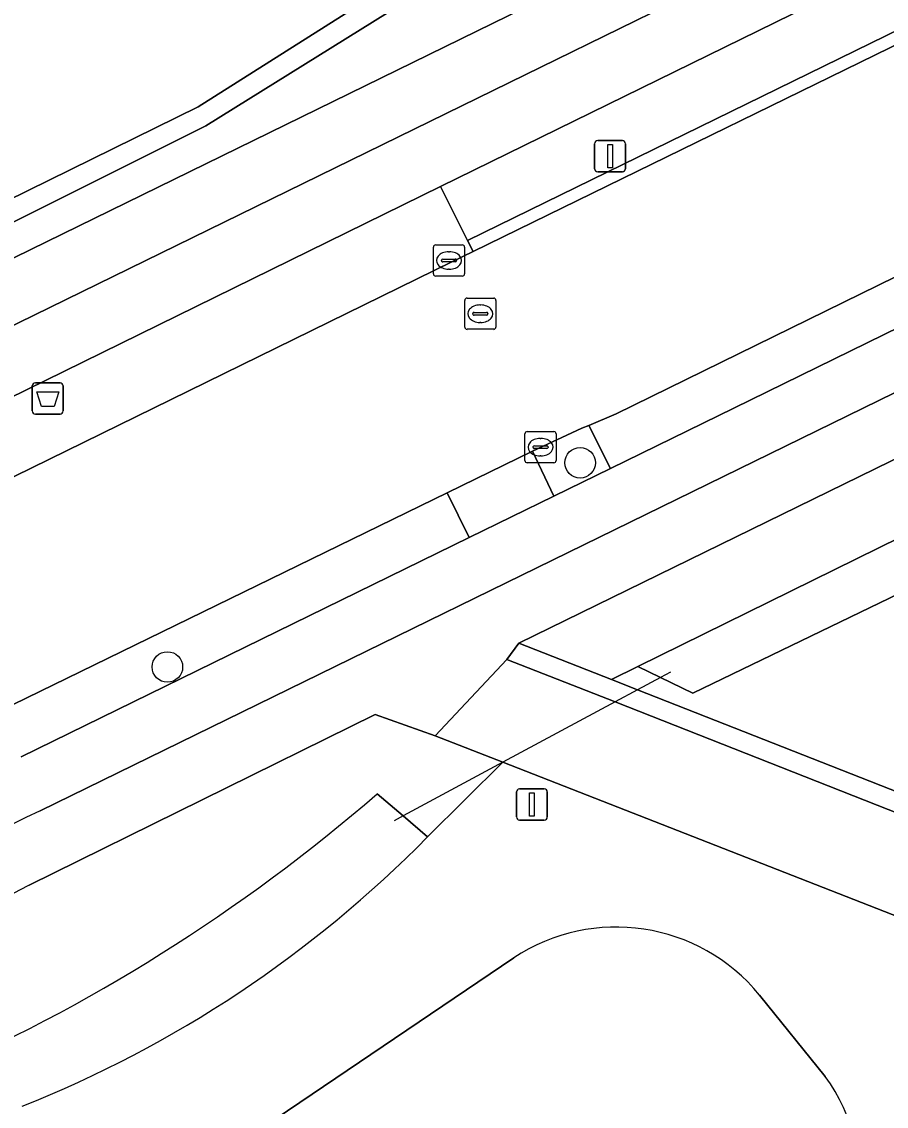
# Model space of a CAD drawing. Extents: x 160455 to 162082, y 388339 to 389736.
# Drawn here: x 160581.49 to 160609.19, y 388727.64 to 388762.37 of the extents above; entities that cross this region are included whole.
import ezdxf

# ---------------------------------------------------------------- set-up
doc = ezdxf.new("R2010")
doc.units = 0
for name, color, linetype in [('IMGEO_Afvalbak', 7, 'Continuous'), ('IMGEO_Berm_groen', 7, 'Continuous'), ('IMGEO_Boom', 7, 'Continuous'), ('IMGEO_Duiker', 7, 'Continuous'), ('IMGEO_Fietspad_gesloten', 7, 'Continuous'), ('IMGEO_Groenvoorziening', 7, 'Continuous'), ('IMGEO_Kolk', 7, 'Continuous'), ('IMGEO_Lichtmast', 7, 'Continuous'), ('IMGEO_Loofbos', 7, 'Continuous'), ('IMGEO_Muur', 7, 'Continuous'), ('IMGEO_Rijbaan_lokaal_gesloten', 7, 'Continuous'), ('IMGEO_Rijbaan_lokaal_open', 7, 'Continuous'), ('IMGEO_Rioolput', 7, 'Continuous'), ('IMGEO_Terreindeel_zand', 7, 'Continuous'), ('IMGEO_Verkeersbordpaal', 7, 'Continuous'), ('IMGEO_Voetpad_open', 7, 'Continuous'), ('IMGEO_Waterloop', 7, 'Continuous')]:
    doc.layers.add(name, color=color, linetype=linetype)

msp = doc.modelspace()

# ---------------------------------------------------------------- linework, layer by layer
at = {"layer": 'IMGEO_Afvalbak'}
for p, q in [((160581.829, 388749.91), (160581.829, 388750.71)), ((160581.829, 388750.71), (160581.829, 388749.91)), ((160581.929, 388750.81), (160582.719, 388750.81)), ((160582.719, 388750.81), (160581.929, 388750.81)), ((160582.819, 388750.71), (160582.819, 388749.91)), ((160582.819, 388749.91), (160582.819, 388750.71)), ((160582.719, 388749.81), (160581.929, 388749.81)), ((160581.929, 388749.81), (160582.719, 388749.81))]:
    msp.add_line(p, q, dxfattribs=at)
msp.add_lwpolyline([(160581.972, 388750.524), (160582.676, 388750.524), (160582.527, 388750.054), (160582.121, 388750.054), (160581.972, 388750.524)], dxfattribs=at)
for centre, start, end in [((160581.929, 388750.71), 90, 180), ((160581.929, 388750.71), 90, 180), ((160582.719, 388750.71), 0, 90), ((160582.719, 388750.71), 360, 90), ((160581.929, 388749.91), 180, 270), ((160581.929, 388749.91), 180, 270), ((160582.719, 388749.91), 270, 0), ((160582.719, 388749.91), 270, 0)]:
    msp.add_arc(centre, 0.1, start, end, dxfattribs=at)
at = {"layer": 'IMGEO_Berm_groen'}
for points in [[(160686.645, 388799.828), (160685.77, 388801.642), (160685.524, 388801.475), (160679.009, 388798.311), (160594.91, 388757.093), (160595.77, 388755.371)], [(160636.688, 388759.187), (160635.703, 388761.205), (160612.804, 388750), (160597.42, 388742.472), (160600.38, 388741.308), (160601.225, 388741.721), (160618.035, 388750)]]:
    msp.add_lwpolyline(points, close=True, dxfattribs=at)
for points in [[(160595.822, 388745.853), (160595.115, 388747.289), (160579.452, 388739.653)], [(160581.477, 388738.833), (160595.822, 388745.853)]]:
    msp.add_lwpolyline(points, dxfattribs=at)
at = {"layer": 'IMGEO_Boom'}
for centre in [(160599.378, 388748.248), (160586.158, 388741.709)]:
    msp.add_circle(centre, 0.489, dxfattribs=at)
at = {"layer": 'IMGEO_Duiker'}
msp.add_lwpolyline([(160602.277, 388741.547), (160601.95, 388741.371), (160601.22, 388740.978), (160600.496, 388740.589), (160596.904, 388738.656), (160593.711, 388736.938), (160593.422, 388736.783)], dxfattribs=at)
at = {"layer": 'IMGEO_Fietspad_gesloten'}
for points in [[(160688.97, 388803.215), (160688.114, 388804.953), (160678.244, 388800.129), (160575.791, 388750), (160573.124, 388748.695)], [(160574.085, 388746.891), (160575.77, 388747.716), (160580.438, 388750), (160594.91, 388757.093), (160679.009, 388798.311), (160685.524, 388801.475), (160685.77, 388801.642), (160688.97, 388803.215)], [(160694.449, 388792.087), (160693.649, 388793.713), (160690.443, 388792.152), (160689.808, 388791.843), (160612.844, 388754.182), (160604.298, 388750), (160600.349, 388748.067), (160598.531, 388747.178), (160595.822, 388745.853), (160581.477, 388738.833)], [(160582.083, 388737.101), (160608.442, 388750), (160694.449, 388792.087)], [(160632.512, 388727.449), (160623.77, 388731.257), (160614.955, 388734.891), (160600.496, 388740.589), (160597.034, 388741.953), (160594.732, 388739.506), (160596.904, 388738.656), (160613.745, 388732.071)]]:
    msp.add_lwpolyline(points, dxfattribs=at)
msp.add_arc((160603.391, 388691.414), 50.412, 115.0042, 133.3451, dxfattribs=at)
at = {"layer": 'IMGEO_Groenvoorziening'}
for points in [[(160571.444, 388750), (160571.754, 388750.166), (160572.065, 388750.329), (160607.803, 388767.824), (160687.247, 388806.714), (160686.973, 388807.274), (160686.045, 388809.17), (160684.847, 388811.633), (160677.31, 388827.125), (160668.584, 388844.978), (160659.808, 388862.897), (160659.071, 388864.445), (160648.25, 388886.548), (160638.47, 388906.585), (160629.688, 388924.586), (160620.814, 388942.765), (160619.643, 388945.116), (160619.032, 388946.319), (160618.392, 388947.991), (160617.059, 388948.01), (160612.318, 388945.878)], [(160667.733, 388798.19), (160594.565, 388763.508), (160587.389, 388759.035), (160575.593, 388753.143), (160570.992, 388751.364), (160568.732, 388750.337), (160568.11, 388750.174), (160567.784, 388750.247), (160562.899, 388750.484), (160550.156, 388738.732), (160539.525, 388746.629), (160524.082, 388757.064), (160498.285, 388769.161)], [(160689.061, 388782.446), (160639.282, 388758.403), (160639.683, 388757.595), (160643.496, 388750), (160645.402, 388746.203), (160622.27, 388734.444), (160616.551, 388745.708), (160624.961, 388750), (160637.94, 388756.624), (160637.493, 388757.539), (160621.885, 388750), (160602.985, 388740.871), (160601.95, 388741.371), (160601.225, 388741.721), (160600.38, 388741.308), (160601.22, 388740.978), (160615.204, 388735.48), (160632.775, 388728.037), (160649.966, 388719.971)], [(160592.88, 388737.65), (160593.711, 388736.938), (160594.491, 388736.271), (160596.904, 388738.656), (160594.732, 388739.506), (160592.809, 388740.192), (160581.725, 388734.723)], [(160613.745, 388732.071), (160596.904, 388738.656), (160594.491, 388736.271)], [(160586.97, 388725.449), (160597.254, 388732.392)], [(160605.128, 388731.203), (160607.23, 388728.599)]]:
    msp.add_lwpolyline(points, dxfattribs=at)
msp.add_lwpolyline([(160599.653, 388749.445), (160599.435, 388749.359), (160597.852, 388748.623), (160598.531, 388747.178), (160600.349, 388748.067)], close=True, dxfattribs=at)
for centre, radius, start, end in [((160556.068, 388780.168), 56.24, 293.336, 310.8857), ((160567.502, 388762.799), 37.844, 291.7155, 315.4934), ((160612.668, 388675.501), 66.819, 117.58626, 126.88215), ((160600.534, 388727.449), 5.932, 39.2557, 123.5704), ((160602.614, 388725.22), 5.72, 306.4983, 36.2113)]:
    msp.add_arc(centre, radius, start, end, dxfattribs=at)
at = {"layer": 'IMGEO_Kolk'}
for p, q in [((160594.677, 388754.301), (160594.677, 388755.153)), ((160594.752, 388755.227), (160595.604, 388755.227)), ((160595.165, 388755.007), (160595.19, 388755.007)), ((160595.678, 388755.153), (160595.678, 388754.301)), ((160594.936, 388754.721), (160594.936, 388754.733)), ((160595.374, 388754.684), (160594.976, 388754.684)), ((160594.979, 388754.77), (160595.377, 388754.77)), ((160595.42, 388754.733), (160595.42, 388754.721)), ((160595.188, 388754.447), (160595.163, 388754.447)), ((160595.604, 388754.227), (160594.752, 388754.227)), ((160597.61, 388748.322), (160597.61, 388749.174)), ((160597.685, 388749.248), (160598.537, 388749.248)), ((160598.611, 388749.174), (160598.611, 388748.322)), ((160597.869, 388748.742), (160597.869, 388748.754)), ((160597.912, 388748.791), (160598.31, 388748.791)), ((160598.098, 388749.028), (160598.123, 388749.028)), ((160598.353, 388748.754), (160598.353, 388748.742)), ((160598.307, 388748.705), (160597.909, 388748.705)), ((160598.121, 388748.468), (160598.096, 388748.468)), ((160598.537, 388748.248), (160597.685, 388748.248))]:
    msp.add_line(p, q, dxfattribs=at)
for points in [[(160594.677, 388754.301), (160594.677, 388755.153)], [(160594.752, 388755.227), (160595.604, 388755.227)], [(160595.678, 388755.153), (160595.678, 388754.301)], [(160595.604, 388754.227), (160594.752, 388754.227)], [(160597.61, 388748.322), (160597.61, 388749.174)], [(160597.685, 388749.248), (160598.537, 388749.248)], [(160598.611, 388749.174), (160598.611, 388748.322)], [(160598.537, 388748.248), (160597.685, 388748.248)]]:
    msp.add_lwpolyline(points, dxfattribs=at)
for centre, radius, start, end in [((160594.754, 388755.151), 0.0765, 91.552, 178.448), ((160594.754, 388755.151), 0.0765, 91.552, 178.448), ((160595.602, 388755.151), 0.0765, 1.552, 88.448), ((160595.602, 388755.151), 0.0765, 1.552, 88.448), ((160594.976, 388754.73), 0.0403, 85.8775, 175.7526), ((160594.973, 388754.72), 0.0366, 178.938, 274.7102), ((160595.377, 388754.727), 0.043, 264.8664, 352.4533), ((160595.381, 388754.732), 0.0386, 1.7309, 96.639), ((160594.754, 388754.303), 0.0765, 181.552, 268.448), ((160594.754, 388754.303), 0.0765, 181.552, 268.448), ((160595.602, 388754.303), 0.0765, 271.552, 358.448), ((160595.602, 388754.303), 0.0765, 271.552, 358.448), ((160597.687, 388749.172), 0.0765, 91.552, 178.448), ((160597.687, 388749.172), 0.0765, 91.552, 178.448), ((160598.535, 388749.172), 0.0765, 1.552, 88.448), ((160598.535, 388749.172), 0.0765, 1.552, 88.448), ((160597.909, 388748.751), 0.0403, 85.8775, 175.7526), ((160598.314, 388748.753), 0.0386, 1.7309, 96.639), ((160597.906, 388748.741), 0.0366, 178.938, 274.7102), ((160598.31, 388748.748), 0.043, 264.8664, 352.4533), ((160597.687, 388748.324), 0.0765, 181.552, 268.448), ((160597.687, 388748.324), 0.0765, 181.552, 268.448), ((160598.535, 388748.324), 0.0765, 271.552, 358.448), ((160598.535, 388748.324), 0.0765, 271.552, 358.448)]:
    msp.add_arc(centre, radius, start, end, dxfattribs=at)
for centre, major_axis, ratio, start_param, end_param in [((160595.164, 388754.727), (-0.387, 0.002), 0.722429, 4.712389, 7.853982), ((160595.189, 388754.727), (-0.39, 0.002), 0.717154, 1.570796, 4.712389), ((160598.097, 388748.748), (-0.387, 0.002), 0.722429, 4.712389, 7.853982), ((160598.122, 388748.748), (-0.39, 0.002), 0.717154, 1.570796, 4.712389)]:
    msp.add_ellipse(centre, major_axis=major_axis, ratio=ratio, start_param=start_param, end_param=end_param, dxfattribs=at)
at = {"layer": 'IMGEO_Lichtmast'}
for p, q in [((160599.943, 388758.564), (160600.733, 388758.564)), ((160600.733, 388758.564), (160599.943, 388758.564)), ((160599.843, 388757.664), (160599.843, 388758.464)), ((160599.843, 388758.464), (160599.843, 388757.664)), ((160600.833, 388758.464), (160600.833, 388757.664)), ((160600.833, 388757.664), (160600.833, 388758.464)), ((160600.733, 388757.564), (160599.943, 388757.564)), ((160599.943, 388757.564), (160600.733, 388757.564))]:
    msp.add_line(p, q, dxfattribs=at)
msp.add_lwpolyline([(160600.263, 388758.439), (160600.413, 388758.439), (160600.413, 388757.689), (160600.263, 388757.689), (160600.263, 388758.439)], dxfattribs=at)
for centre, start, end in [((160599.943, 388758.464), 90, 180), ((160599.943, 388758.464), 90, 180), ((160600.733, 388758.464), 0, 90), ((160600.733, 388758.464), 360, 90), ((160599.943, 388757.664), 180, 270), ((160599.943, 388757.664), 180, 270), ((160600.733, 388757.664), 270, 0), ((160600.733, 388757.664), 270, 0)]:
    msp.add_arc(centre, 0.1, start, end, dxfattribs=at)
at = {"layer": 'IMGEO_Loofbos'}
msp.add_lwpolyline([(160561.847, 388761.247), (160565.133, 388760.575), (160566.092, 388758.196), (160563.919, 388755.033), (160562.899, 388750.484), (160567.784, 388750.247), (160567.784, 388750.57), (160571.646, 388752.411), (160574.179, 388753.276), (160587.142, 388759.648), (160593.51, 388763.683), (160596.559, 388766.394), (160598.366, 388768.822), (160599.359, 388770.829), (160594.015, 388772.732), (160593.889, 388772.506), (160563.974, 388784.006), (160541.617, 388789.556)], dxfattribs=at)
at = {"layer": 'IMGEO_Muur'}
msp.add_lwpolyline([(160666.821, 388711.364), (160649.966, 388719.971), (160632.775, 388728.037), (160615.204, 388735.48), (160601.22, 388740.978), (160600.38, 388741.308), (160597.42, 388742.472), (160597.034, 388741.953), (160600.496, 388740.589), (160614.955, 388734.891), (160623.77, 388731.257), (160632.512, 388727.449), (160649.665, 388719.415), (160666.521, 388710.806)], dxfattribs=at)
at = {"layer": 'IMGEO_Rijbaan_lokaal_gesloten'}
for points in [[(160635.794, 388767.212), (160656.002, 388777.102), (160673.524, 388785.672), (160686.503, 388791.99), (160683.606, 388797.854), (160682.331, 388797.262), (160680.251, 388796.218), (160669.623, 388791.033), (160652.582, 388782.706), (160632.512, 388772.925), (160612.637, 388763.178), (160595.949, 388755.013), (160595.274, 388754.683), (160585.715, 388750), (160576.8, 388745.633), (160574.493, 388744.508)], [(160579.452, 388739.653), (160595.115, 388747.289), (160597.852, 388748.623), (160599.435, 388749.359), (160599.653, 388749.445), (160600.531, 388749.814), (160610.05, 388754.477), (160611.332, 388755.105), (160612.142, 388755.528), (160612.392, 388755.695), (160617.23, 388758.134), (160635.794, 388767.212)]]:
    msp.add_lwpolyline(points, dxfattribs=at)
at = {"layer": 'IMGEO_Rijbaan_lokaal_open'}
msp.add_lwpolyline([(160680.251, 388796.218), (160682.331, 388797.262), (160683.606, 388797.854), (160686.823, 388799.459), (160686.645, 388799.828), (160595.77, 388755.371), (160595.949, 388755.013), (160612.637, 388763.178), (160632.512, 388772.925), (160652.582, 388782.706), (160669.623, 388791.033)], close=True, dxfattribs=at)
at = {"layer": 'IMGEO_Rioolput'}
for p, q in [((160595.682, 388752.596), (160595.682, 388753.448)), ((160595.757, 388753.522), (160596.609, 388753.522)), ((160596.17, 388753.302), (160596.195, 388753.302)), ((160596.683, 388753.448), (160596.683, 388752.596)), ((160595.941, 388753.016), (160595.941, 388753.028)), ((160596.379, 388752.979), (160595.981, 388752.979)), ((160595.984, 388753.065), (160596.382, 388753.065)), ((160596.425, 388753.028), (160596.425, 388753.016)), ((160596.193, 388752.742), (160596.168, 388752.742)), ((160596.609, 388752.522), (160595.757, 388752.522))]:
    msp.add_line(p, q, dxfattribs=at)
for points in [[(160595.682, 388752.596), (160595.682, 388753.448)], [(160595.757, 388753.522), (160596.609, 388753.522)], [(160596.683, 388753.448), (160596.683, 388752.596)], [(160596.609, 388752.522), (160595.757, 388752.522)]]:
    msp.add_lwpolyline(points, dxfattribs=at)
for centre, radius, start, end in [((160595.759, 388753.446), 0.0765, 91.552, 178.448), ((160595.759, 388753.446), 0.0765, 91.552, 178.448), ((160596.607, 388753.446), 0.0765, 1.552, 88.448), ((160596.607, 388753.446), 0.0765, 1.552, 88.448), ((160595.981, 388753.025), 0.0403, 85.8775, 175.7526), ((160595.978, 388753.015), 0.0366, 178.938, 274.7102), ((160596.382, 388753.022), 0.043, 264.8664, 352.4533), ((160596.386, 388753.027), 0.0386, 1.7309, 96.639), ((160595.759, 388752.598), 0.0765, 181.552, 268.448), ((160595.759, 388752.598), 0.0765, 181.552, 268.448), ((160596.607, 388752.598), 0.0765, 271.552, 358.448), ((160596.607, 388752.598), 0.0765, 271.552, 358.448)]:
    msp.add_arc(centre, radius, start, end, dxfattribs=at)
for centre, major_axis, ratio, start_param, end_param in [((160596.169, 388753.022), (-0.387, 0.002), 0.722429, 4.712389, 7.853982), ((160596.194, 388753.022), (-0.39, 0.002), 0.717154, 1.570796, 4.712389)]:
    msp.add_ellipse(centre, major_axis=major_axis, ratio=ratio, start_param=start_param, end_param=end_param, dxfattribs=at)
at = {"layer": 'IMGEO_Terreindeel_zand'}
for points in [[(160597.254, 388732.392), (160586.97, 388725.449)], [(160607.23, 388728.599), (160605.128, 388731.203)]]:
    msp.add_lwpolyline(points, dxfattribs=at)
for centre, radius, start, end in [((160600.534, 388727.449), 5.932, 39.2557, 123.5704), ((160602.614, 388725.22), 5.72, 306.4983, 36.2113)]:
    msp.add_arc(centre, radius, start, end, dxfattribs=at)
at = {"layer": 'IMGEO_Verkeersbordpaal'}
for p, q in [((160597.338, 388736.906), (160597.338, 388737.706)), ((160597.338, 388737.706), (160597.338, 388736.906)), ((160597.438, 388737.806), (160598.228, 388737.806)), ((160598.228, 388737.806), (160597.438, 388737.806)), ((160598.328, 388737.706), (160598.328, 388736.906)), ((160598.328, 388736.906), (160598.328, 388737.706)), ((160598.228, 388736.806), (160597.438, 388736.806)), ((160597.438, 388736.806), (160598.228, 388736.806))]:
    msp.add_line(p, q, dxfattribs=at)
msp.add_lwpolyline([(160597.758, 388737.681), (160597.908, 388737.681), (160597.908, 388736.931), (160597.758, 388736.931), (160597.758, 388737.681)], dxfattribs=at)
for centre, start, end in [((160597.438, 388737.706), 90, 180), ((160597.438, 388737.706), 90, 180), ((160598.228, 388737.706), 0, 90), ((160598.228, 388737.706), 360, 90), ((160597.438, 388736.906), 180, 270), ((160597.438, 388736.906), 180, 270), ((160598.228, 388736.906), 270, 0), ((160598.228, 388736.906), 270, 0)]:
    msp.add_arc(centre, 0.1, start, end, dxfattribs=at)
at = {"layer": 'IMGEO_Voetpad_open'}
for points in [[(160678.244, 388800.129), (160688.114, 388804.953), (160687.247, 388806.714), (160607.803, 388767.824), (160572.065, 388750.329), (160571.754, 388750.166), (160571.444, 388750)], [(160573.124, 388748.695), (160575.791, 388750), (160678.244, 388800.129)], [(160635.703, 388761.205), (160637.466, 388762.068), (160693.116, 388789.299), (160695.296, 388790.366), (160694.449, 388792.087), (160608.442, 388750), (160582.083, 388737.101)], [(160581.725, 388734.723), (160592.809, 388740.192), (160594.732, 388739.506), (160597.034, 388741.953), (160597.42, 388742.472), (160612.804, 388750), (160635.703, 388761.205)]]:
    msp.add_lwpolyline(points, dxfattribs=at)
for points in [[(160595.274, 388754.683), (160595.949, 388755.013), (160595.77, 388755.371), (160594.91, 388757.093), (160580.438, 388750), (160575.77, 388747.716), (160576.617, 388746.004), (160576.8, 388745.633), (160585.715, 388750)], [(160612.844, 388754.182), (160612.142, 388755.528), (160611.332, 388755.105), (160610.05, 388754.477), (160600.531, 388749.814), (160599.653, 388749.445), (160600.349, 388748.067), (160604.298, 388750)], [(160598.531, 388747.178), (160597.852, 388748.623), (160595.115, 388747.289), (160595.822, 388745.853)]]:
    msp.add_lwpolyline(points, close=True, dxfattribs=at)
for centre, radius, start, end in [((160603.391, 388691.414), 50.412, 115.0042, 133.3451), ((160612.668, 388675.501), 66.819, 117.58626, 126.88215)]:
    msp.add_arc(centre, radius, start, end, dxfattribs=at)
at = {"layer": 'IMGEO_Waterloop'}
for points in [[(160593.51, 388763.683), (160587.142, 388759.648), (160574.179, 388753.276), (160571.646, 388752.411), (160567.784, 388750.57), (160567.784, 388750.247), (160568.11, 388750.174), (160568.732, 388750.337), (160570.992, 388751.364), (160575.593, 388753.143), (160587.389, 388759.035), (160594.565, 388763.508)], [(160594.491, 388736.271), (160593.711, 388736.938), (160592.88, 388737.65)]]:
    msp.add_lwpolyline(points, dxfattribs=at)
msp.add_lwpolyline([(160601.95, 388741.371), (160602.985, 388740.871), (160621.885, 388750), (160637.493, 388757.539), (160637.161, 388758.219), (160636.688, 388759.187), (160618.035, 388750), (160601.225, 388741.721)], close=True, dxfattribs=at)
for centre, radius, start, end in [((160556.068, 388780.168), 56.24, 293.336, 310.8857), ((160567.502, 388762.799), 37.844, 291.7155, 315.4934)]:
    msp.add_arc(centre, radius, start, end, dxfattribs=at)

doc.saveas('drawing.dxf')
